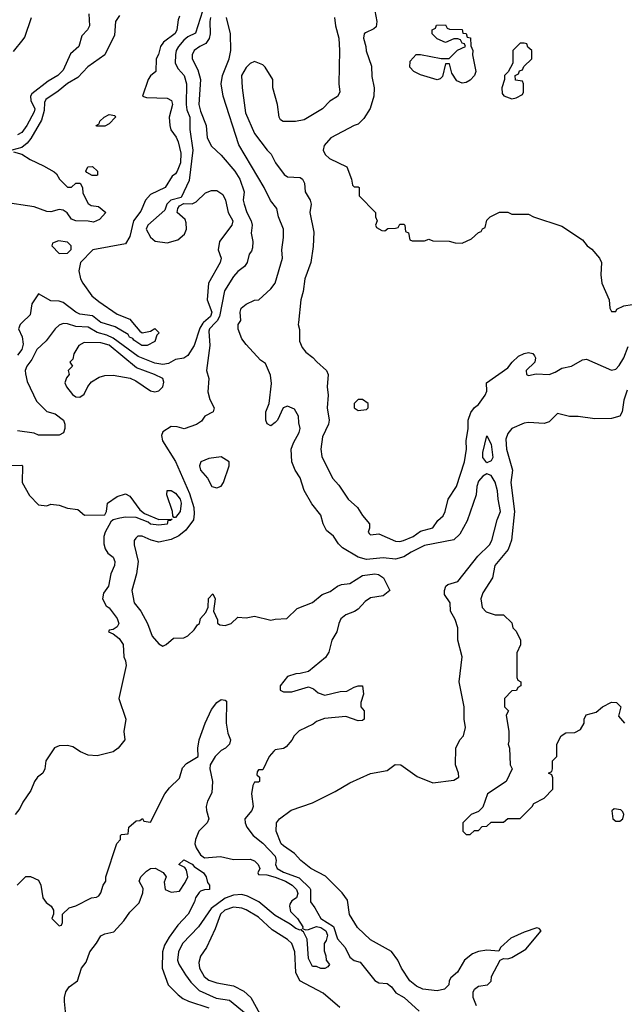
# Model space of a CAD drawing. Header units: inches. Extents: x 1793389 to 1900389, y 320802 to 470796.
# Tile 283 of 656: x 1842260 to 1845171, y 396717 to 401459. Entities that reach past the tile are written whole.
import ezdxf

# ---------------------------------------------------------------- set-up
doc = ezdxf.new("R2010")
doc.units = ezdxf.units.IN
doc.header["$MEASUREMENT"] = 0
doc.layers.add('B8349', color=7, linetype='Continuous')
doc.layers.add('B8440', color=7, linetype='Continuous')

msp = doc.modelspace()

# ---------------------------------------------------------------- linework, layer by layer
at = {"layer": 'B8349', "color": 2}
for points, elevation in [([(1842272, 400000), (1842262, 399990), (1842254, 399970), (1842271.1, 399931.1), (1842276.8, 399896.8), (1842270.4, 399870), (1842250, 399843.7)], 218), ([(1843145.1, 400000), (1843142.4, 399997.6), (1843126.7, 399973.3), (1843099.5, 399890), (1843070, 399840.9), (1843050, 399829.2), (1843010, 399822), (1842976.7, 399803.3), (1842950, 399798.3), (1842910, 399805.1), (1842830, 399836.8), (1842710, 399924.2), (1842679.5, 399939.5), (1842632.4, 399952.4), (1842590, 399978.7), (1842530, 399981.1), (1842490, 399994.7), (1842470, 399995.1), (1842450, 399987.3), (1842430, 399969.4), (1842388.2, 399911.8), (1842342.4, 399870), (1842318.3, 399821.7), (1842294.8, 399790), (1842286.8, 399770), (1842287.1, 399752.9), (1842295.9, 399715.9), (1842341.1, 399621.1), (1842391, 399571), (1842430, 399561), (1842471, 399530), (1842478, 399510), (1842478, 399490), (1842471.6, 399468.4), (1842450, 399458), (1842350, 399458), (1842330, 399468), (1842250, 399478)], 222), ([(1842803.2, 400000), (1842838, 399958), (1842850, 399951.3), (1842890, 399958), (1842910.8, 399970.8), (1842931.3, 399950), (1842921, 399939), (1842910, 399908.7), (1842874, 399890), (1842848, 399890), (1842810, 399915.3), (1842804.1, 399924.1), (1842789.3, 399930), (1842782.7, 399942.7), (1842720.1, 399980.1), (1842652.3, 400000)], 218), ([(1843203.3, 400000), (1843173.4, 399970), (1843170, 399959), (1843175.5, 399890), (1843158.8, 399770), (1843170.8, 399730), (1843166, 399666), (1843176, 399630), (1843196, 399590), (1843192, 399570), (1843152, 399550), (1843135.3, 399524.7), (1843111, 399509), (1843051.3, 399488.7), (1843018, 399498), (1842990, 399499.3), (1842950, 399473.2), (1842943.4, 399456.6), (1842948, 399430), (1843010.3, 399330.3), (1843077.5, 399177.5), (1843098.7, 399110), (1843100.7, 399079.3), (1843096.4, 399050), (1843059.9, 399000.1), (1843026.8, 398973.2), (1842990, 398954.7), (1842930, 398942), (1842892.6, 398952.6), (1842850, 398971.5), (1842828.6, 398971.4), (1842818.5, 398961.5), (1842810.8, 398950), (1842810.8, 398930), (1842831, 398850), (1842822.8, 398790), (1842800.7, 398710), (1842811, 398650), (1842842.8, 398610), (1842876, 398550), (1842898, 398490), (1842930, 398452), (1842950, 398442), (1842966, 398450), (1843000.4, 398479.6), (1843050, 398482), (1843070, 398492), (1843100.4, 398519.6), (1843116.4, 398543.6), (1843126, 398550), (1843130, 398574), (1843156.4, 398603.6), (1843168, 398630), (1843168.9, 398671.1), (1843190, 398694), (1843202, 398670), (1843194, 398610), (1843212, 398568), (1843212, 398552), (1843223.6, 398543.6), (1843250, 398541), (1843278, 398550), (1843310, 398582), (1843350, 398578), (1843390, 398586), (1843470, 398566), (1843490, 398571.3), (1843545.6, 398574.4), (1843596.6, 398623.4), (1843670, 398652.4), (1843716, 398690), (1843754.9, 398705.1), (1843790, 398730.4), (1843810, 398738.4), (1843850, 398743.8), (1843910, 398781.3), (1843970.4, 398790.4), (1843987.3, 398787.3), (1844012, 398770), (1844042, 398710), (1844010, 398684), (1843950, 398674), (1843923.8, 398656.2), (1843890, 398619.3), (1843872.1, 398607.9), (1843830, 398592.3), (1843806.7, 398573.3), (1843796.3, 398550), (1843787.7, 398510), (1843763, 398470), (1843748.1, 398411.9), (1843732.7, 398387.3), (1843650, 398319), (1843610.9, 398309.1), (1843590, 398308.7), (1843550, 398295.3), (1843514, 398250), (1843514, 398230), (1843530, 398222), (1843570, 398221), (1843650, 398246), (1843675.3, 398235.3), (1843696.9, 398216.9), (1843730, 398206), (1843803.6, 398223.6), (1843834.6, 398225.4), (1843870, 398244.7), (1843890, 398251), (1843910, 398251), (1843914.8, 398210), (1843902, 398170), (1843902, 398150), (1843918, 398130), (1843918, 398090), (1843910, 398084), (1843890, 398081.2), (1843830, 398102), (1843727.5, 398092.5), (1843690, 398079), (1843673.4, 398066.6), (1843606.2, 398033.8), (1843581, 398010), (1843570.6, 397989.4), (1843543.5, 397956.5), (1843530, 397949), (1843490, 397942), (1843483.5, 397936.5), (1843462, 397910), (1843430, 397846), (1843410, 397846), (1843403.6, 397836.4), (1843402, 397822), (1843414, 397810), (1843414, 397790), (1843410, 397786), (1843390, 397786), (1843382, 397770), (1843376, 397730), (1843384.7, 397670), (1843378, 397650), (1843344.7, 397610), (1843346, 397590), (1843354, 397570), (1843384, 397530), (1843430, 397492.7), (1843490.5, 397430), (1843495.5, 397410), (1843492.2, 397390), (1843500.3, 397370), (1843530, 397352.9), (1843606.4, 397326.4), (1843656.5, 397276.5), (1843660.5, 397270), (1843660.9, 397210), (1843682, 397182), (1843710, 397130.3), (1843771.1, 397091.1), (1843790, 397032.4), (1843827.4, 396990), (1843850, 396943), (1843870, 396927), (1843898.9, 396918.9), (1843970, 396830.5), (1843990, 396820.5), (1844030, 396817.3), (1844050, 396800.7), (1844072, 396772), (1844110.8, 396750), (1844183, 396683)], 226), ([(1844459.3, 396710), (1844443.1, 396750), (1844444.4, 396775.6), (1844450.3, 396789.7), (1844470, 396804.5), (1844512, 396810), (1844530, 396828), (1844532, 396850), (1844574, 396930), (1844590, 396938), (1844610, 396935.3), (1844630, 396942), (1844697.3, 396982.7), (1844771.3, 397070), (1844762, 397082), (1844750, 397084.7), (1844690, 397064), (1844625.1, 397034.9), (1844575.3, 396990), (1844567.3, 396972.7), (1844510, 396978), (1844470, 396971.3), (1844440.2, 396959.8), (1844402, 396930), (1844368.4, 396871.6), (1844336.4, 396843.6), (1844328, 396830), (1844326, 396810), (1844306, 396790), (1844270, 396781), (1844202, 396790), (1844170, 396804), (1844138, 396830), (1844098, 396890), (1844081, 396930), (1844050.5, 396970.5), (1843950, 397026.8), (1843886.6, 397086.6), (1843848.7, 397148.7), (1843838, 397218), (1843813.3, 397253.3), (1843733.1, 397333.1), (1843662, 397370), (1843613, 397410), (1843583.2, 397443.2), (1843530, 397479.1), (1843519.1, 397490), (1843494.8, 397550), (1843496, 397590), (1843511.3, 397610), (1843567.9, 397652.1), (1843670, 397686.6), (1843779.2, 397740.8), (1843850, 397782.7), (1843950, 397829), (1844030, 397842), (1844068.2, 397871.8), (1844095.3, 397870), (1844173.6, 397813.6), (1844250, 397782.7), (1844350, 397796.2), (1844374.8, 397810), (1844373.4, 397830), (1844358, 397870), (1844360.5, 397950), (1844379.3, 397990), (1844397.6, 398010), (1844406.7, 398050), (1844399.6, 398090), (1844401.1, 398150), (1844375.5, 398270), (1844390.6, 398390), (1844370.3, 398470), (1844370.3, 398530.3), (1844356.4, 398570), (1844334.9, 398610), (1844333, 398650), (1844304.9, 398690), (1844306, 398710), (1844312.7, 398730), (1844322, 398738), (1844370, 398752.7), (1844465.5, 398874.5), (1844522, 398930), (1844533.4, 398950), (1844559.3, 399050), (1844575.8, 399090), (1844563.8, 399150), (1844561.6, 399190), (1844550, 399231.3), (1844530, 399262.8), (1844510, 399271), (1844490, 399260.7), (1844470, 399236), (1844461.6, 399210), (1844458.4, 399170), (1844414.6, 399045.4), (1844378.9, 398981.1), (1844350, 398953), (1844210, 398926.3), (1844145, 398895), (1844110, 398872), (1844070, 398861.1), (1844010, 398867), (1843930, 398859.1), (1843890.6, 398870.6), (1843814.4, 398914.4), (1843794.4, 398934.4), (1843770.7, 398970.7), (1843738, 398998), (1843721, 399030), (1843710, 399072), (1843667.5, 399127.5), (1843630.6, 399190.6), (1843610, 399252), (1843586, 399290), (1843571, 399330), (1843566.8, 399390), (1843578.5, 399421.5), (1843606, 399470), (1843611, 399490), (1843603.6, 399516.4), (1843602, 399550), (1843583.6, 399583.6), (1843550, 399598), (1843528.7, 399590), (1843502, 399530), (1843490, 399518), (1843470, 399502), (1843451.6, 399511.6), (1843446, 399530), (1843446, 399570), (1843461, 399610), (1843472.8, 399707.2), (1843467.1, 399747.1), (1843443.6, 399803.6), (1843419.6, 399819.6), (1843350, 399894), (1843330, 399922), (1843311.6, 399968.4), (1843312, 399990), (1843318.3, 400000)], 230), ([(1843601.8, 400000), (1843600.7, 399990), (1843607.1, 399967.1), (1843607.3, 399910), (1843619.8, 399879.8), (1843637.5, 399857.5), (1843671.9, 399831.9), (1843690.4, 399810.4), (1843738, 399770), (1843744.7, 399750), (1843740.5, 399690), (1843746, 399650), (1843740.5, 399590), (1843750.5, 399530), (1843747.7, 399510), (1843718, 399450), (1843710.8, 399390.8), (1843714.4, 399354.4), (1843766, 399250), (1843796.8, 399216.8), (1843841, 399150), (1843886, 399110), (1843910, 399071.3), (1843944.7, 399030), (1843944.7, 399010), (1843938, 398990), (1843943.5, 398983.5), (1843950, 398978), (1843990, 398982.8), (1844070, 398947.3), (1844090, 398944.9), (1844108, 398950), (1844154, 398970), (1844190, 398996), (1844248.9, 399011.1), (1844273.6, 399046.4), (1844299, 399070), (1844309, 399090), (1844322.7, 399150), (1844363.7, 399210), (1844402, 399330), (1844411.6, 399390), (1844409.6, 399430), (1844419.7, 399490), (1844419.3, 399530), (1844432.5, 399567.5), (1844450, 399591), (1844470, 399604.7), (1844501.2, 399650), (1844509, 399670), (1844508, 399710), (1844610, 399782.8), (1844631.5, 399810), (1844662, 399838), (1844688.7, 399851.3), (1844710, 399855.2), (1844731.2, 399851.2), (1844739.7, 399839.7), (1844744.2, 399830), (1844741.1, 399810), (1844699.3, 399770), (1844701, 399750), (1844710, 399745.5), (1844747.6, 399752.4), (1844810, 399750.4), (1844838.6, 399761.4), (1844870, 399780.7), (1844918, 399790), (1844970, 399820.7), (1844990, 399824), (1845110, 399770.8), (1845130, 399776), (1845146.8, 399793.2), (1845169.5, 399830.5), (1845190, 399884.7)], 234), ([(1845184.7, 399675.3), (1845170, 399626), (1845160.7, 399570), (1845150, 399549.4), (1845110, 399538), (1845030, 399536.2), (1844950, 399547.6), (1844907.6, 399547.6), (1844850, 399562.7), (1844810, 399521.6), (1844785.7, 399514.3), (1844710, 399518.9), (1844690, 399515.8), (1844630.6, 399490), (1844610, 399466), (1844601.7, 399438.3), (1844604.2, 399390), (1844632.7, 399290), (1844624.9, 399230), (1844643.1, 399090), (1844628.3, 398951.7), (1844612.7, 398907.3), (1844547.3, 398830), (1844536, 398770), (1844490, 398698), (1844481, 398670), (1844487.1, 398627.1), (1844506.4, 398606.4), (1844550, 398592), (1844590, 398592), (1844630, 398554), (1844634, 398530), (1844650, 398514), (1844672, 398470), (1844671.6, 398448.4), (1844654, 398410), (1844654, 398290), (1844658, 398278), (1844674, 398270), (1844674, 398250), (1844658, 398242), (1844652.7, 398227.3), (1844630, 398226), (1844594, 398190), (1844594, 398150), (1844614, 398130), (1844602, 398110), (1844616, 398030), (1844616, 397984), (1844612, 397970), (1844618, 397950), (1844622, 397870), (1844632, 397850), (1844602, 397790), (1844512, 397730), (1844490, 397666), (1844470, 397646), (1844434, 397630), (1844394, 397590), (1844394, 397550), (1844410, 397534), (1844430, 397534), (1844450, 397554), (1844470, 397554), (1844487.3, 397572.7), (1844510, 397574), (1844530, 397594), (1844590, 397594), (1844610, 397612), (1844670, 397612), (1844728, 397670), (1844736.4, 397683.6), (1844786, 397710), (1844827.3, 397752.7), (1844827.3, 397807.3), (1844822, 397822), (1844806, 397830), (1844822, 397838), (1844826, 397850), (1844826, 397890), (1844846, 397910), (1844846, 397970), (1844868, 398010), (1844890, 398024.7), (1844934, 398026), (1844960.4, 398039.6), (1844978, 398070), (1844978, 398090), (1844988.4, 398111.6), (1845036.4, 398123.6), (1845066, 398150), (1845110, 398172), (1845134, 398170), (1845154, 398150), (1845143.6, 398103.6), (1845172, 398070)], 234), ([(1842191.6, 399311.6), (1842270, 399314), (1842274, 399310), (1842272, 399230), (1842306.4, 399166.4), (1842350, 399122), (1842390, 399118), (1842410, 399124.7), (1842450, 399121), (1842490, 399106), (1842539.6, 399099.6), (1842572.7, 399072.7), (1842670, 399074), (1842678, 399090), (1842682, 399130), (1842730, 399162.8), (1842770, 399176), (1842790, 399164.7), (1842838, 399098), (1842860.7, 399080.7), (1842930, 399051), (1842994, 399054), (1842986, 399046), (1842974, 399046), (1842970, 399029), (1842930, 399024), (1842890, 399029.5), (1842878.6, 399038.6), (1842821.2, 399061.2), (1842770, 399062.7), (1842742, 399058), (1842710.7, 399049.3), (1842699.6, 399040.4), (1842671.3, 398990), (1842664.7, 398970), (1842665.4, 398934.6), (1842671.3, 398910), (1842684.7, 398890), (1842710.6, 398870.6), (1842718, 398850), (1842716, 398830), (1842699.1, 398790), (1842687.7, 398730), (1842663.1, 398696.9), (1842658, 398670), (1842676.3, 398636.3), (1842690, 398626), (1842730, 398574), (1842737.1, 398550), (1842730, 398534), (1842710, 398522), (1842690, 398518), (1842687.3, 398510), (1842710, 398501), (1842738.3, 398478.3), (1842758.4, 398450), (1842760.7, 398390), (1842770, 398371.3), (1842771.9, 398348.1), (1842738, 398190), (1842770.5, 398090), (1842761, 398030), (1842766, 397990), (1842734.8, 397950), (1842710, 397932.7), (1842633.6, 397913.6), (1842590, 397917.2), (1842552.5, 397932.5), (1842515.9, 397955.9), (1842490, 397962.7), (1842450, 397961.2), (1842427.7, 397952.3), (1842386, 397890), (1842381, 397850), (1842371, 397830), (1842346, 397810), (1842331, 397790), (1842313.2, 397746.8), (1842274.8, 397690), (1842261.1, 397658.9), (1842238.8, 397630)], 222), ([(1842248, 397290), (1842290, 397332), (1842311.6, 397331.6), (1842350, 397314), (1842362, 397290), (1842371.3, 397230), (1842387.1, 397207.1), (1842412, 397190), (1842422, 397170), (1842422, 397150), (1842414, 397130), (1842450, 397094), (1842462, 397098), (1842466, 397110), (1842466, 397150), (1842498, 397182), (1842530, 397191.3), (1842606, 397230), (1842630, 397232), (1842640.4, 397239.6), (1842650, 397254), (1842662, 397290), (1842675.3, 397310), (1842675.3, 397330), (1842728.4, 397491.6), (1842746, 397510), (1842746, 397530), (1842750, 397534), (1842782, 397538), (1842786, 397570), (1842820.4, 397599.6), (1842838, 397602), (1842852, 397612), (1842858, 397598), (1842890, 397594), (1842959, 397730), (1842981.2, 397758.8), (1843030, 397806), (1843044.2, 397855.8), (1843063.5, 397876.5), (1843119, 397910), (1843118, 397950), (1843124.5, 397990), (1843153.2, 398070), (1843183.2, 398136.8), (1843209.3, 398170.7), (1843230, 398184.7), (1843250, 398182), (1843256, 398176), (1843254, 398070), (1843262.5, 398022.5), (1843274.8, 397990), (1843270.8, 397970), (1843251.3, 397950), (1843230, 397939), (1843201, 397910), (1843177.1, 397870), (1843174.9, 397850), (1843188.7, 397790), (1843184.4, 397735.6), (1843164.5, 397695.5), (1843157.7, 397670), (1843158.9, 397650), (1843170.4, 397609.6), (1843163, 397590), (1843122.8, 397550), (1843106.2, 397510), (1843103.6, 397490), (1843109, 397470), (1843130, 397435.8), (1843150, 397422.3), (1843227.7, 397427.7), (1843290, 397414.8), (1843370, 397414.9), (1843390, 397408), (1843408, 397390), (1843416.3, 397370), (1843406, 397350), (1843410, 397342), (1843450, 397340.5), (1843490, 397328.4), (1843539.3, 397310), (1843572.2, 397290), (1843593.4, 397270), (1843599.5, 397250), (1843593.4, 397230), (1843570, 397215.6), (1843561.2, 397198.8), (1843558.6, 397190), (1843563.8, 397163.8), (1843597, 397130), (1843622.8, 397090), (1843622, 397082), (1843636, 397076), (1843650, 397076.3), (1843690, 397092), (1843710, 397086.7), (1843733.7, 397070), (1843742.4, 397050), (1843735.5, 397024.5), (1843726, 397010), (1843725.4, 396974.6), (1843734.8, 396950), (1843736, 396930), (1843751.1, 396908.9), (1843743.6, 396896.4), (1843730, 396888.7), (1843710, 396888.7), (1843690, 396898), (1843670, 396898), (1843650, 396938), (1843643.7, 397030), (1843626.3, 397066.3), (1843618, 397070), (1843616.4, 397076.4), (1843610, 397074), (1843590, 397082), (1843562.8, 397102.8), (1843490, 397144.2), (1843410.9, 397210.9), (1843357.4, 397237.4), (1843330, 397245.4), (1843290, 397241.5), (1843250, 397228.5), (1843181.8, 397178.2), (1843120.4, 397090), (1843043.8, 397010), (1843024.9, 396970), (1843019.3, 396930), (1843026, 396910), (1843058, 396858), (1843083.6, 396823.6), (1843123.7, 396783.7), (1843205.7, 396745.7), (1843270, 396735.8), (1843350.4, 396670)], 222), ([(1842483.7, 396650), (1842475.6, 396730), (1842475.6, 396750), (1842482.8, 396777.2), (1842498.6, 396801.4), (1842538, 396830), (1842557.6, 396890), (1842579.8, 396920.2), (1842598, 396970), (1842629.7, 397010.3), (1842650, 397046.8), (1842670, 397056.4), (1842714, 397066), (1842762, 397118), (1842790, 397160.7), (1842834.9, 397205.1), (1842853.2, 397253.2), (1842854, 397274), (1842835.3, 397310), (1842844, 397330), (1842870, 397358), (1842890, 397371.3), (1842911.6, 397371.6), (1842951.3, 397351.3), (1842964.7, 397330), (1842955.3, 397304.7), (1842961, 397270), (1842990, 397257.3), (1843030, 397262), (1843057.5, 397302.5), (1843069.2, 397330), (1843063.1, 397363.1), (1843055.3, 397375.3), (1843026, 397390), (1843050, 397412), (1843090, 397391), (1843099.8, 397379.8), (1843144.7, 397350), (1843158, 397330), (1843163.6, 397303.6), (1843174, 397290), (1843174, 397270), (1843150, 397268.7), (1843130, 397262), (1843124.5, 397255.5), (1843106, 397230), (1843101, 397210), (1843070.7, 397150), (1843022, 397098), (1842980.3, 397039.7), (1842958, 397002), (1842947.3, 396970), (1842945.5, 396890), (1842974.8, 396810), (1843022.8, 396762.8), (1843044.9, 396744.9), (1843072.2, 396732.2), (1843170, 396699.1)], 218), ([(1843801.1, 396701.1), (1843720.9, 396770), (1843608.9, 396828.9), (1843589.7, 396870), (1843584.7, 396970), (1843570, 397009.2), (1843550, 397029.4), (1843475.8, 397075.8), (1843410, 397136.2), (1843350, 397171.6), (1843330, 397179.6), (1843290, 397184.2), (1843248, 397170), (1843226.7, 397150), (1843200.6, 397079.4), (1843158.8, 396990), (1843130, 396948), (1843122.5, 396917.5), (1843125.5, 396890), (1843147.7, 396850), (1843170, 396833.4), (1843210, 396819.3), (1843290, 396805.5), (1843339.9, 396779.9), (1843373.4, 396750), (1843417, 396670)], 226)]:
    msp.add_lwpolyline(points, dxfattribs=dict(at, elevation=elevation))
for points, elevation in [([(1842570, 399904), (1842544.7, 399890), (1842521, 399850), (1842516, 399824), (1842502, 399810), (1842514, 399790), (1842494, 399770), (1842498, 399750), (1842486, 399734), (1842478, 399710), (1842484.7, 399690), (1842513.7, 399653.7), (1842530, 399642.8), (1842550, 399641), (1842570, 399656), (1842587.6, 399692.4), (1842605.1, 399714.9), (1842642.9, 399737.1), (1842670, 399745.5), (1842710, 399746), (1842792.5, 399732.5), (1842819.5, 399719.5), (1842890, 399670.8), (1842910, 399666.8), (1842930, 399671.3), (1842948.7, 399690), (1842953.6, 399713.6), (1842948.7, 399730), (1842909, 399750), (1842821.7, 399781.7), (1842690, 399890.9), (1842650, 399902.6)], 226), ([(1843910, 399629), (1843890, 399629), (1843871, 399610), (1843871.3, 399590), (1843890, 399576), (1843930, 399582), (1843938, 399590), (1843938, 399610)], 238), ([(1844510, 399325.2), (1844489.5, 399350), (1844490, 399374), (1844510, 399454), (1844530, 399414), (1844539.1, 399350), (1844530, 399334)], 230), ([(1843230, 399352.7), (1843170, 399345.2), (1843132, 399330), (1843126, 399310), (1843131, 399290), (1843164.7, 399250), (1843184.7, 399210), (1843210, 399204.7), (1843230, 399212), (1843242, 399230), (1843268.7, 399310), (1843268, 399330)], 230), ([(1843010, 399062), (1843002, 399062), (1842998, 399070), (1842995.3, 399090), (1842969, 399170), (1842970, 399191.3), (1842990, 399191), (1843010, 399178.8), (1843032.4, 399150), (1843038, 399130), (1843033.4, 399090)], 222), ([(1845122, 397658), (1845111.6, 397648.4), (1845116, 397610), (1845130, 397598.8), (1845150, 397598.8), (1845164, 397610), (1845169, 397630), (1845164, 397644), (1845154, 397654)], 234)]:
    msp.add_lwpolyline(points, close=True, dxfattribs=dict(at, elevation=elevation))
at = {"layer": 'B8440', "color": 2}
for points, elevation in [([(1842592.7, 401487.3), (1842596, 401430), (1842586, 401410), (1842558.5, 401381.5), (1842544, 401330), (1842505.3, 401294.7), (1842470, 401216), (1842444, 401190), (1842397.6, 401162.4), (1842318.9, 401101.1), (1842312.2, 401090), (1842313.4, 401070), (1842332.7, 401030), (1842330, 401015.3), (1842294.9, 400950), (1842270, 400916.2), (1842250, 400903.5)], 210), ([(1843139.8, 401500.2), (1843106, 401394), (1843070, 401376.2), (1843050, 401360.7), (1843024.9, 401330), (1843014, 401310), (1843010.3, 401290), (1843008.8, 401248.8), (1843022.3, 401222.3), (1843052.2, 401190), (1843063, 401150), (1843061.5, 401050), (1843065.1, 401025.1), (1843079.5, 400990), (1843079.5, 400930), (1843092.9, 400830), (1843075.6, 400684.4), (1843038, 400602), (1842987.3, 400590), (1842967.7, 400570), (1842958.5, 400541.5), (1842877.3, 400470), (1842868.4, 400450), (1842890, 400411), (1842912.8, 400392.8), (1842970, 400384.9), (1843022, 400398), (1843053.4, 400426.6), (1843062.7, 400450), (1843061.2, 400481.2), (1843056, 400496), (1843018, 400530), (1843022, 400550), (1843030, 400562), (1843050, 400574), (1843090, 400572), (1843110, 400582), (1843154.6, 400625.4), (1843183.1, 400636.9), (1843210, 400636), (1843237.5, 400617.5), (1843250.7, 400590), (1843264, 400530), (1843286.8, 400490), (1843281, 400470), (1843222, 400390), (1843216.3, 400350), (1843230.5, 400310), (1843225.5, 400290), (1843168.4, 400190), (1843163.1, 400110), (1843185.7, 400050), (1843178, 400030), (1843145.1, 400000)], 222), ([(1843970, 401502), (1843980.5, 401450), (1843975.8, 401424.2), (1843965.8, 401414.2), (1843924.4, 401395.6), (1843918.8, 401390), (1843916.3, 401370), (1843927.3, 401330), (1843928.1, 401308.1), (1843954.4, 401234.4), (1843955.3, 401184.7), (1843967.7, 401130), (1843965.5, 401090), (1843948.2, 401031.8), (1843917.5, 400982.5), (1843890, 400955.3), (1843870, 400949), (1843758, 400890), (1843726.4, 400853.6), (1843721, 400830), (1843731, 400810), (1843751.3, 400790), (1843836, 400750), (1843858, 400690), (1843862, 400662), (1843870, 400654), (1843890, 400654), (1843894, 400650), (1843894, 400610), (1843974, 400530), (1843974, 400510), (1843982, 400490), (1843974, 400470), (1843978, 400458), (1844003.6, 400443.6), (1844018, 400442), (1844032.7, 400452.7), (1844070, 400454), (1844082, 400458), (1844090, 400474), (1844110, 400474), (1844114, 400470), (1844118, 400438), (1844132.7, 400432.7), (1844138, 400398), (1844150, 400394), (1844210, 400394), (1844230, 400402), (1844250, 400394), (1844328.4, 400391.6), (1844356.4, 400383.6), (1844390, 400382), (1844436.4, 400403.6), (1844470, 400434), (1844482, 400438), (1844488, 400452), (1844502, 400458), (1844510, 400494), (1844526, 400510), (1844570, 400532), (1844610, 400532), (1844630, 400522), (1844710, 400522), (1844734, 400510), (1844870, 400464.7), (1844970, 400398), (1844992, 400370), (1845014.4, 400354.4), (1845052, 400310), (1845062, 400290), (1845058, 400230), (1845062.8, 400190), (1845098, 400110), (1845102, 400070), (1845110, 400054), (1845130, 400054), (1845135.3, 400064.7), (1845170, 400081), (1845330, 400106)], 238), ([(1842740.5, 401479.5), (1842720.5, 401450), (1842716.3, 401383.7), (1842670.6, 401289.4), (1842588.6, 401231.4), (1842539.3, 401180.7), (1842490, 401151.6), (1842445.5, 401114.5), (1842385.4, 401074.6), (1842379.9, 401060.1), (1842378, 401022), (1842364.8, 400975.2), (1842313.4, 400886.6), (1842296.5, 400863.5), (1842270, 400844), (1842222, 400830)], 214), ([(1842230, 401306), (1842277.2, 401362.8), (1842285.4, 401374.6), (1842317.2, 401470)], 210), ([(1843030, 401475.3), (1843022.6, 401457.4), (1843016.9, 401410), (1843008.1, 401391.9), (1842953, 401350), (1842937.3, 401330), (1842928.1, 401291.9), (1842917.3, 401270), (1842914.8, 401210), (1842890, 401189.2), (1842878, 401170), (1842852, 401090), (1842870, 401084), (1842970, 401080.7), (1842990.6, 401070), (1842996.3, 401050), (1842979.1, 400990), (1842983, 400950), (1842988.4, 400928.4), (1843013.4, 400893.4), (1843023.1, 400870), (1843036, 400816), (1843034.6, 400770), (1843018, 400730), (1843010, 400717.2), (1842994, 400706), (1842961, 400650), (1842890, 400616.2), (1842865.5, 400590), (1842842.6, 400537.4), (1842808.4, 400490), (1842790, 400415.3), (1842770, 400379), (1842612, 400350), (1842552, 400290), (1842544.7, 400250), (1842552, 400210), (1842564.7, 400190), (1842608.1, 400128.1), (1842641.1, 400101.1), (1842730, 400041), (1842790, 400016), (1842803.2, 400000)], 218), ([(1843179.3, 401470), (1843174.9, 401450), (1843176.4, 401390), (1843172.3, 401367.7), (1843155.6, 401344.4), (1843126.8, 401330), (1843100.7, 401310), (1843090.7, 401290), (1843090.7, 401270.7), (1843117.6, 401217.6), (1843130.4, 401170.4), (1843122.4, 401050), (1843130, 401018), (1843157.3, 400950), (1843162.8, 400890), (1843182.8, 400850), (1843230, 400806), (1843295.5, 400730), (1843319.3, 400690), (1843341, 400630), (1843336, 400590), (1843340.7, 400570), (1843354, 400530), (1843374.8, 400490), (1843378.8, 400470), (1843374.8, 400430), (1843382, 400390), (1843380.7, 400359.3), (1843375.9, 400344.1), (1843364.7, 400330), (1843356, 400290), (1843342.8, 400270), (1843310, 400246), (1843290, 400222.7), (1843246.9, 400153.1), (1843222.6, 400030), (1843211.6, 400008.4), (1843203.3, 400000)], 226), ([(1843318.3, 400000), (1843324.7, 400010), (1843321, 400050), (1843326, 400070), (1843350, 400089), (1843390, 400108), (1843410.8, 400109.2), (1843470, 400162), (1843490.8, 400190), (1843526, 400310), (1843522.8, 400350), (1843530.5, 400409.5), (1843530.7, 400450), (1843506.8, 400510), (1843498.8, 400550), (1843468.3, 400588.3), (1843438, 400650), (1843315.8, 400855.8), (1843239.3, 401090), (1843230.4, 401150), (1843236.4, 401190), (1843268.4, 401270), (1843276.4, 401310), (1843274.4, 401390), (1843255.8, 401470)], 230), ([(1843776, 401470), (1843780.7, 401430), (1843797.3, 401370), (1843800.7, 401310), (1843796, 401150), (1843801, 401110), (1843790.6, 401089.4), (1843754, 401066), (1843718, 401030), (1843630, 400977.2), (1843588.9, 400968.9), (1843528.9, 400968.9), (1843516.4, 400976.4), (1843508.9, 400988.9), (1843502, 401050), (1843479.3, 401130), (1843479, 401170), (1843442, 401230), (1843430, 401242), (1843390, 401258), (1843370, 401248), (1843350, 401228.7), (1843327.7, 401190), (1843330.9, 401130.9), (1843347.7, 401010), (1843391.3, 400910), (1843451.3, 400830), (1843470.7, 400810.7), (1843491, 400770), (1843533.7, 400713.7), (1843550, 400702.8), (1843610, 400698), (1843622, 400690), (1843630.9, 400670.9), (1843634, 400630), (1843658.8, 400590), (1843664, 400570), (1843657.3, 400530), (1843675.9, 400435.9), (1843672.8, 400367.2), (1843662, 400290), (1843633.4, 400210), (1843624.9, 400150), (1843614, 400110), (1843601.8, 400000)], 234), ([(1842230, 400822), (1842270, 400811.3), (1842310, 400784.7), (1842375.3, 400755.3), (1842425.4, 400725.4), (1842436.9, 400716.9), (1842452, 400690), (1842490, 400652), (1842510, 400652), (1842530, 400671.3), (1842551.3, 400671.3), (1842562, 400650), (1842563.6, 400623.6), (1842590, 400574), (1842603.6, 400563.6), (1842639.6, 400559.6), (1842674, 400530), (1842643.6, 400496.4), (1842616, 400484), (1842590, 400489), (1842530.7, 400489.3), (1842510, 400498), (1842489.1, 400529.1), (1842470, 400542), (1842450, 400544), (1842410, 400532.7), (1842390, 400535.1), (1842330, 400557.2), (1842180.2, 400580.2)], 214), ([(1842652.3, 400000), (1842650, 400000.7), (1842610, 400031.8), (1842550, 400040.7), (1842530, 400049.6), (1842470, 400096.2), (1842450, 400103.6), (1842410, 400104.5), (1842350, 400138), (1842318, 400090), (1842310, 400038), (1842272, 400000)], 218)]:
    msp.add_lwpolyline(points, dxfattribs=dict(at, elevation=elevation))
for points, elevation in [([(1844390, 401153.6), (1844364.7, 401164.7), (1844341.5, 401201.5), (1844330, 401246), (1844310, 401246), (1844295.3, 401184.7), (1844285.4, 401174.6), (1844271, 401169), (1844190, 401194), (1844158, 401210), (1844138, 401230), (1844140.4, 401259.6), (1844168.9, 401291.1), (1844190, 401291.3), (1844290, 401271.3), (1844328.4, 401271.6), (1844368.7, 401311.3), (1844406, 401330), (1844402, 401342), (1844390, 401346), (1844382, 401362), (1844370, 401366), (1844350, 401366), (1844310, 401348.7), (1844270, 401366), (1844246, 401390), (1844246, 401410), (1844262, 401418), (1844267.3, 401432.7), (1844310, 401434), (1844318, 401418), (1844330, 401414), (1844390, 401412), (1844394, 401394), (1844410, 401392), (1844414, 401374), (1844430.9, 401370.9), (1844432.7, 401332.7), (1844442, 401310), (1844440.7, 401290), (1844456.4, 401210), (1844450.3, 401189.7), (1844430, 401167.3), (1844410, 401156.9)], 238), ([(1844690, 401346), (1844670, 401346), (1844634, 401310), (1844634, 401250), (1844612.7, 401207.3), (1844594, 401190), (1844594, 401170), (1844581, 401130), (1844583.6, 401103.6), (1844591.6, 401091.6), (1844630, 401078), (1844650, 401082), (1844682, 401098), (1844686, 401110), (1844686, 401150), (1844682, 401162), (1844648, 401168), (1844646, 401190), (1844662, 401198), (1844667.3, 401212.7), (1844682, 401218), (1844687.3, 401232.7), (1844726, 401270), (1844726, 401310), (1844707.3, 401327.3), (1844702, 401342)], 242), ([(1842630, 400946), (1842628, 400950), (1842642, 400958), (1842646, 400970), (1842666, 400990), (1842690, 401002), (1842718, 400998), (1842722, 400990), (1842690, 400958), (1842670, 400946)], 214), ([(1842630, 400708.7), (1842608.9, 400708.9), (1842583.1, 400723.1), (1842578, 400730), (1842588, 400750), (1842610, 400752), (1842634, 400730), (1842634, 400710)], 214), ([(1842446, 400394), (1842418, 400382), (1842414, 400370), (1842450, 400332), (1842490, 400334), (1842507.3, 400352.7), (1842508, 400370), (1842490, 400388)], 218)]:
    msp.add_lwpolyline(points, close=True, dxfattribs=dict(at, elevation=elevation))

doc.saveas('drawing.dxf')
